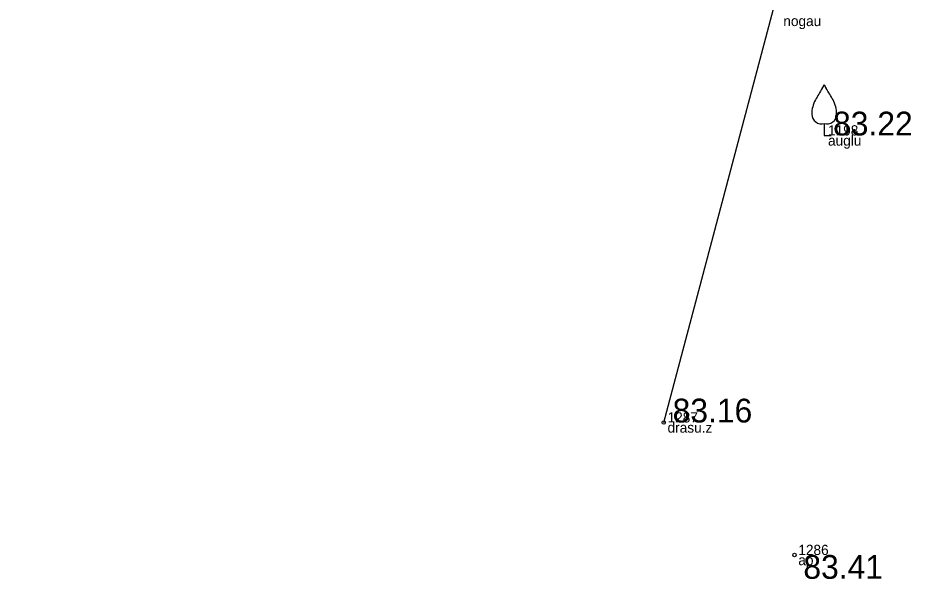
# Model space of a CAD drawing. Extents: x 614911 to 615803, y 262110 to 264311.
# Drawn here: x 615573.64 to 615599.9, y 263432.6 to 263449.11 of the extents above; entities that cross this region are included whole.
import ezdxf

# ---------------------------------------------------------------- set-up
doc = ezdxf.new("R2010")
doc.units = 0
for name, color, linetype in [('Level 1', 7, 'Continuous'), ('Level 35', 7, 'Continuous'), ('Level 53', 7, 'Continuous'), ('Level 54', 7, 'Continuous'), ('Level 57', 7, 'Continuous'), ('Level 58', 7, 'Continuous')]:
    doc.layers.add(name, color=color, linetype=linetype)

msp = doc.modelspace()

# ---------------------------------------------------------------- linework, layer by layer
at = {"layer": 'Level 1'}
for p, q in [((615597.343, 263446.007), (615597.343, 263445.655)), ((615597.343, 263445.655), (615597.543, 263445.655))]:
    msp.add_line(p, q, dxfattribs=at)
for centre, radius, start, end in [((615596.926, 263447.293), 0.439, 324.3837, 341.712), ((615597.76, 263447.293), 0.439, 198.288, 215.6163), ((615609.968, 263439.259), 14.88, 148.4844, 149.9901), ((615584.718, 263439.259), 14.88, 30.0099, 31.5156), ((615597.867, 263446.28), 0.89, 151.757, 179.9138), ((615596.819, 263446.28), 0.89, 0.0862, 28.243), ((615597.267, 263446.286), 0.29, 181.0782, 285.2823), ((615597.419, 263446.286), 0.29, 254.7177, 358.9218)]:
    msp.add_arc(centre, radius, start, end, dxfattribs=at)
at = {"layer": 'Level 35'}
msp.add_lwpolyline([(615592.626, 263437.212), (615597.515, 263455.676), (615595.578, 263458.192), (615586.166, 263459.741), (615578.748, 263459.747), (615573.637, 263459.295)], dxfattribs=at)
at = {"layer": 'Level 57'}
for centre in [(615592.626, 263437.212), (615596.47, 263433.314)]:
    msp.add_circle(centre, 0.05, dxfattribs=at)
at = {"layer": 'Level 58'}
for centre in [(615592.626, 263437.212), (615596.47, 263433.314)]:
    msp.add_circle(centre, 0.05, dxfattribs=at)

# ---------------------------------------------------------------- texts
at = {"layer": 'Level 53'}
for s, p in [(' nogau', (615596.029, 263448.872)), (' auglu', (615597.343, 263445.355)), (' drasu.z', (615592.626, 263436.912)), (' ap', (615596.47, 263433.014))]:
    msp.add_text(s, height=0.3, dxfattribs=at).set_placement(p)
at = {"layer": 'Level 54'}
for s, p in [(' 1198', (615597.343, 263445.655)), (' 1287', (615592.626, 263437.212)), (' 1286', (615596.47, 263433.314))]:
    msp.add_text(s, height=0.3, dxfattribs=at).set_placement(p)
at = {"layer": 'Level 58'}
for s, p in [(' 83.22', (615597.343, 263445.655)), (' 83.16', (615592.626, 263437.212)), (' 83.41', (615596.47, 263432.614))]:
    msp.add_text(s, height=0.7, dxfattribs=at).set_placement(p)

doc.saveas('drawing.dxf')
